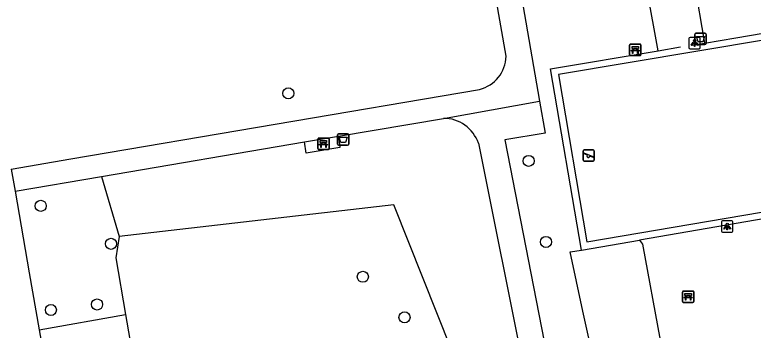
# Model space of a CAD drawing. Extents: x 162880 to 165536, y 384011 to 385179.
# Drawn here: x 164655.6 to 164720.7, y 384350.2 to 384378 of the extents above; entities that cross this region are included whole.
import ezdxf

# ---------------------------------------------------------------- set-up
doc = ezdxf.new("R2010")
doc.units = 0
for name, color, linetype in [('IMGEO_Afvalbak', 7, 'Continuous'), ('IMGEO_Bank', 7, 'Continuous'), ('IMGEO_Boom', 7, 'Continuous'), ('IMGEO_Groenvoorziening', 7, 'Continuous'), ('IMGEO_Hek', 7, 'Continuous'), ('IMGEO_Lichtpunt', 7, 'Continuous'), ('IMGEO_Loofbos', 7, 'Continuous'), ('IMGEO_Speelvoorziening', 7, 'Continuous'), ('IMGEO_Voetpad_halfverhard', 7, 'Continuous'), ('IMGEO_Voetpad_open', 7, 'Continuous')]:
    doc.layers.add(name, color=color, linetype=linetype)

msp = doc.modelspace()

# ---------------------------------------------------------------- linework, layer by layer
at = {"layer": 'IMGEO_Afvalbak'}
for p, q in [((164715.52, 384375.461), (164715.52, 384376.261)), ((164715.52, 384376.261), (164715.52, 384375.461)), ((164715.62, 384376.361), (164716.41, 384376.361)), ((164716.41, 384376.361), (164715.62, 384376.361)), ((164716.51, 384376.261), (164716.51, 384375.461)), ((164716.51, 384375.461), (164716.51, 384376.261)), ((164716.41, 384375.361), (164715.62, 384375.361)), ((164715.62, 384375.361), (164716.41, 384375.361)), ((164684.133, 384367.497), (164684.923, 384367.497)), ((164684.923, 384367.497), (164684.133, 384367.497)), ((164684.033, 384366.597), (164684.033, 384367.397)), ((164684.033, 384367.397), (164684.033, 384366.597)), ((164685.023, 384367.397), (164685.023, 384366.597)), ((164685.023, 384366.597), (164685.023, 384367.397)), ((164684.923, 384366.497), (164684.133, 384366.497)), ((164684.133, 384366.497), (164684.923, 384366.497))]:
    msp.add_line(p, q, dxfattribs=at)
for points in [[(164715.663, 384376.075), (164716.367, 384376.075), (164716.218, 384375.605), (164715.812, 384375.605), (164715.663, 384376.075)], [(164684.176, 384367.211), (164684.88, 384367.211), (164684.731, 384366.741), (164684.325, 384366.741), (164684.176, 384367.211)]]:
    msp.add_lwpolyline(points, dxfattribs=at)
for centre, start, end in [((164715.62, 384376.261), 90, 180), ((164715.62, 384376.261), 90, 180), ((164716.41, 384376.261), 0, 90), ((164716.41, 384376.261), 360, 90), ((164715.62, 384375.461), 180, 270), ((164715.62, 384375.461), 180, 270), ((164716.41, 384375.461), 270, 0), ((164716.41, 384375.461), 270, 0), ((164684.133, 384367.397), 90, 180), ((164684.133, 384367.397), 90, 180), ((164684.923, 384367.397), 0, 90), ((164684.923, 384367.397), 360, 90), ((164684.133, 384366.597), 180, 270), ((164684.133, 384366.597), 180, 270), ((164684.923, 384366.597), 270, 0), ((164684.923, 384366.597), 270, 0)]:
    msp.add_arc(centre, 0.1, start, end, dxfattribs=at)
at = {"layer": 'IMGEO_Bank'}
for p, q in [((164709.774, 384374.479), (164709.774, 384375.32)), ((164709.774, 384375.32), (164709.774, 384374.479)), ((164709.849, 384375.404), (164710.69, 384375.404)), ((164710.69, 384375.404), (164709.849, 384375.404)), ((164710.774, 384375.329), (164710.774, 384374.488)), ((164710.774, 384374.488), (164710.774, 384375.329)), ((164710.471, 384374.802), (164710.078, 384374.802)), ((164710.083, 384374.91), (164710.083, 384375.016)), ((164710.127, 384375.016), (164710.127, 384374.91)), ((164710.415, 384375.022), (164710.133, 384375.022)), ((164710.133, 384374.904), (164710.415, 384374.904)), ((164710.421, 384374.91), (164710.421, 384375.016)), ((164710.465, 384375.016), (164710.465, 384374.91)), ((164710.699, 384374.404), (164709.858, 384374.404)), ((164709.858, 384374.404), (164710.699, 384374.404)), ((164682.295, 384366.191), (164682.295, 384367.032)), ((164682.295, 384367.032), (164682.295, 384366.191)), ((164682.37, 384367.116), (164683.211, 384367.116)), ((164683.211, 384367.116), (164682.37, 384367.116)), ((164683.295, 384367.041), (164683.295, 384366.2)), ((164683.295, 384366.2), (164683.295, 384367.041)), ((164682.992, 384366.514), (164682.599, 384366.514)), ((164682.604, 384366.622), (164682.604, 384366.728)), ((164682.648, 384366.728), (164682.648, 384366.622)), ((164682.936, 384366.734), (164682.654, 384366.734)), ((164682.654, 384366.616), (164682.936, 384366.616)), ((164682.942, 384366.622), (164682.942, 384366.728)), ((164682.986, 384366.728), (164682.986, 384366.622)), ((164683.22, 384366.116), (164682.379, 384366.116)), ((164682.379, 384366.116), (164683.22, 384366.116)), ((164714.436, 384352.707), (164714.436, 384353.548)), ((164714.436, 384353.548), (164714.436, 384352.707)), ((164714.511, 384353.632), (164715.352, 384353.632)), ((164715.352, 384353.632), (164714.511, 384353.632)), ((164714.745, 384353.138), (164714.745, 384353.244)), ((164714.789, 384353.244), (164714.789, 384353.138)), ((164715.077, 384353.25), (164714.795, 384353.25)), ((164714.795, 384353.132), (164715.077, 384353.132)), ((164715.083, 384353.138), (164715.083, 384353.244)), ((164715.127, 384353.244), (164715.127, 384353.138)), ((164715.436, 384353.557), (164715.436, 384352.716)), ((164715.436, 384352.716), (164715.436, 384353.557)), ((164715.361, 384352.632), (164714.52, 384352.632)), ((164714.52, 384352.632), (164715.361, 384352.632)), ((164715.133, 384353.03), (164714.74, 384353.03))]:
    msp.add_line(p, q, dxfattribs=at)
for points in [[(164710.021, 384374.802), (164709.879, 384374.802), (164709.991, 384374.904), (164710.077, 384374.904)], [(164710.077, 384375.022), (164709.991, 384375.022), (164709.991, 384375.183), (164710.554, 384375.183), (164710.554, 384375.022), (164710.471, 384375.022)], [(164710.071, 384374.795), (164710.071, 384374.588), (164710.028, 384374.588), (164710.028, 384374.795)], [(164710.471, 384374.904), (164710.554, 384374.904), (164710.666, 384374.802), (164710.527, 384374.802)], [(164710.521, 384374.795), (164710.521, 384374.588), (164710.477, 384374.588), (164710.477, 384374.795)], [(164682.598, 384366.734), (164682.512, 384366.734), (164682.512, 384366.895), (164683.075, 384366.895), (164683.075, 384366.734), (164682.992, 384366.734)], [(164682.542, 384366.514), (164682.4, 384366.514), (164682.512, 384366.616), (164682.598, 384366.616)], [(164682.592, 384366.507), (164682.592, 384366.3), (164682.549, 384366.3), (164682.549, 384366.507)], [(164682.992, 384366.616), (164683.075, 384366.616), (164683.187, 384366.514), (164683.048, 384366.514)], [(164683.042, 384366.507), (164683.042, 384366.3), (164682.998, 384366.3), (164682.998, 384366.507)], [(164714.683, 384353.03), (164714.541, 384353.03), (164714.653, 384353.132), (164714.739, 384353.132)], [(164714.739, 384353.25), (164714.653, 384353.25), (164714.653, 384353.411), (164715.216, 384353.411), (164715.216, 384353.25), (164715.133, 384353.25)], [(164715.133, 384353.132), (164715.216, 384353.132), (164715.328, 384353.03), (164715.189, 384353.03)], [(164714.733, 384353.023), (164714.733, 384352.816), (164714.69, 384352.816), (164714.69, 384353.023)], [(164715.183, 384353.023), (164715.183, 384352.816), (164715.139, 384352.816), (164715.139, 384353.023)]]:
    msp.add_lwpolyline(points, dxfattribs=at)
for centre, radius, start, end in [((164709.852, 384375.326), 0.0779, 92.4484, 184.28452), ((164709.852, 384375.326), 0.0779, 92.4484, 184.28452), ((164710.696, 384375.326), 0.0779, 2.4484, 94.28452), ((164710.696, 384375.326), 0.0779, 2.4484, 94.28452), ((164710.021, 384374.795), 0.00671, 2.89567, 87.10433), ((164710.078, 384374.795), 0.00671, 92.89567, 177.10433), ((164710.076, 384375.015), 0.00671, 2.89567, 87.10433), ((164710.076, 384374.911), 0.00671, 272.89567, 357.10433), ((164710.133, 384375.015), 0.00671, 92.89567, 177.10433), ((164710.133, 384374.911), 0.00671, 182.89567, 267.10433), ((164710.415, 384375.015), 0.00671, 2.89567, 87.10433), ((164710.415, 384374.911), 0.00671, 272.89567, 357.10433), ((164710.472, 384375.015), 0.00671, 92.89567, 177.10433), ((164710.472, 384374.911), 0.00671, 182.89567, 267.10433), ((164710.47, 384374.795), 0.00671, 2.89567, 87.10433), ((164710.527, 384374.795), 0.00671, 92.89567, 177.10433), ((164709.852, 384374.482), 0.0779, 182.4484, 274.28452), ((164709.852, 384374.482), 0.0779, 182.4484, 274.28452), ((164710.696, 384374.482), 0.0779, 272.4484, 4.28452), ((164710.696, 384374.482), 0.0779, 272.4484, 4.28452), ((164682.373, 384367.038), 0.0779, 92.4484, 184.28452), ((164682.373, 384367.038), 0.0779, 92.4484, 184.28452), ((164683.217, 384367.038), 0.0779, 2.4484, 94.28452), ((164683.217, 384367.038), 0.0779, 2.4484, 94.28452), ((164682.373, 384366.194), 0.0779, 182.4484, 274.28452), ((164682.373, 384366.194), 0.0779, 182.4484, 274.28452), ((164682.542, 384366.507), 0.00671, 2.89567, 87.10433), ((164682.599, 384366.507), 0.00671, 92.89567, 177.10433), ((164682.597, 384366.727), 0.00671, 2.89567, 87.10433), ((164682.597, 384366.623), 0.00671, 272.89567, 357.10433), ((164682.654, 384366.727), 0.00671, 92.89567, 177.10433), ((164682.654, 384366.623), 0.00671, 182.89567, 267.10433), ((164682.936, 384366.727), 0.00671, 2.89567, 87.10433), ((164682.936, 384366.623), 0.00671, 272.89567, 357.10433), ((164682.993, 384366.727), 0.00671, 92.89567, 177.10433), ((164682.993, 384366.623), 0.00671, 182.89567, 267.10433), ((164682.991, 384366.507), 0.00671, 2.89567, 87.10433), ((164683.048, 384366.507), 0.00671, 92.89567, 177.10433), ((164683.217, 384366.194), 0.0779, 272.4484, 4.28452), ((164683.217, 384366.194), 0.0779, 272.4484, 4.28452), ((164714.514, 384353.554), 0.0779, 92.4484, 184.28452), ((164714.514, 384353.554), 0.0779, 92.4484, 184.28452), ((164714.738, 384353.243), 0.00671, 2.89567, 87.10433), ((164714.738, 384353.139), 0.00671, 272.89567, 357.10433), ((164714.795, 384353.243), 0.00671, 92.89567, 177.10433), ((164714.795, 384353.139), 0.00671, 182.89567, 267.10433), ((164715.077, 384353.243), 0.00671, 2.89567, 87.10433), ((164715.077, 384353.139), 0.00671, 272.89567, 357.10433), ((164715.134, 384353.243), 0.00671, 92.89567, 177.10433), ((164715.134, 384353.139), 0.00671, 182.89567, 267.10433), ((164715.358, 384353.554), 0.0779, 2.4484, 94.28452), ((164715.358, 384353.554), 0.0779, 2.4484, 94.28452), ((164714.514, 384352.71), 0.0779, 182.4484, 274.28452), ((164714.514, 384352.71), 0.0779, 182.4484, 274.28452), ((164714.683, 384353.023), 0.00671, 2.89567, 87.10433), ((164714.74, 384353.023), 0.00671, 92.89567, 177.10433), ((164715.132, 384353.023), 0.00671, 2.89567, 87.10433), ((164715.189, 384353.023), 0.00671, 92.89567, 177.10433), ((164715.358, 384352.71), 0.0779, 272.4484, 4.28452), ((164715.358, 384352.71), 0.0779, 272.4484, 4.28452)]:
    msp.add_arc(centre, radius, start, end, dxfattribs=at)
at = {"layer": 'IMGEO_Boom'}
for centre in [(164679.694, 384371.061), (164700.874, 384365.109), (164657.882, 384361.144), (164702.406, 384357.966), (164664.074, 384357.797), (164686.266, 384354.89), (164662.845, 384352.449), (164658.773, 384351.968), (164689.94, 384351.313)]:
    msp.add_circle(centre, 0.489, dxfattribs=at)
at = {"layer": 'IMGEO_Groenvoorziening'}
for points in [[(164663.226, 384363.734), (164664.792, 384358.449)], [(164710.659, 384358.129), (164710.909, 384357.763), (164712.463, 384349.298), (164707.027, 384345.619), (164705.665, 384351.866), (164704.529, 384357.076), (164705.531, 384357.248)]]:
    msp.add_lwpolyline(points, dxfattribs=at)
at = {"layer": 'IMGEO_Hek'}
for points in [[(164716.383, 384375.496), (164719.147, 384375.953)], [(164715.27, 384375.312), (164716.383, 384375.496)], [(164712.292, 384374.824), (164714.256, 384375.153)]]:
    msp.add_lwpolyline(points, dxfattribs=at)
at = {"layer": 'IMGEO_Lichtpunt'}
for p, q in [((164715.906, 384375.996), (164715.098, 384375.996)), ((164715.906, 384375.996), (164715.098, 384375.996)), ((164715.004, 384375.901), (164715.004, 384375.094)), ((164715.004, 384375.901), (164715.004, 384375.094)), ((164716, 384375.094), (164716, 384375.901)), ((164716, 384375.094), (164716, 384375.901)), ((164715.098, 384375), (164715.906, 384375)), ((164715.098, 384375), (164715.906, 384375)), ((164717.879, 384359.723), (164717.879, 384358.916)), ((164717.879, 384359.723), (164717.879, 384358.916)), ((164718.781, 384359.818), (164717.973, 384359.818)), ((164718.781, 384359.818), (164717.973, 384359.818)), ((164718.875, 384358.916), (164718.875, 384359.723)), ((164718.875, 384358.916), (164718.875, 384359.723)), ((164717.973, 384358.822), (164718.781, 384358.822)), ((164717.973, 384358.822), (164718.781, 384358.822))]:
    msp.add_line(p, q, dxfattribs=at)
for points in [[(164715.378, 384375.565), (164715.417, 384375.537), (164715.229, 384375.275), (164715.191, 384375.302), (164715.378, 384375.565)], [(164715.48, 384375.517), (164715.527, 384375.517), (164715.527, 384375.195), (164715.48, 384375.195), (164715.48, 384375.517)], [(164715.59, 384375.537), (164715.628, 384375.564), (164715.815, 384375.302), (164715.776, 384375.274), (164715.59, 384375.537)], [(164718.253, 384359.387), (164718.292, 384359.359), (164718.104, 384359.097), (164718.066, 384359.124), (164718.253, 384359.387)], [(164718.355, 384359.339), (164718.402, 384359.339), (164718.402, 384359.017), (164718.355, 384359.017), (164718.355, 384359.339)], [(164718.465, 384359.359), (164718.503, 384359.386), (164718.69, 384359.124), (164718.651, 384359.096), (164718.465, 384359.359)]]:
    msp.add_lwpolyline(points, dxfattribs=at)
for centre in [(164715.503, 384375.699), (164718.378, 384359.521)]:
    msp.add_circle(centre, 0.0994, dxfattribs=at)
for centre, start, end in [((164715.098, 384375.901), 90, 180), ((164715.098, 384375.901), 90, 180), ((164715.906, 384375.901), 0, 90), ((164715.906, 384375.901), 0, 90), ((164715.098, 384375.094), 180, 270), ((164715.098, 384375.094), 180, 270), ((164715.906, 384375.094), 270, 0), ((164715.906, 384375.094), 270, 360), ((164717.973, 384359.723), 90, 180), ((164717.973, 384359.723), 90, 180), ((164718.781, 384359.723), 0, 90), ((164718.781, 384359.723), 0, 90), ((164717.973, 384358.916), 180, 270), ((164717.973, 384358.916), 180, 270), ((164718.781, 384358.916), 270, 0), ((164718.781, 384358.916), 270, 360)]:
    msp.add_arc(centre, 0.0946, start, end, dxfattribs=at)
at = {"layer": 'IMGEO_Loofbos'}
for points in [[(164700.491, 384332.359), (164688.996, 384361.243), (164664.792, 384358.449)], [(164664.792, 384358.449), (164664.498, 384356.548), (164665.357, 384351.576)]]:
    msp.add_lwpolyline(points, dxfattribs=at)
at = {"layer": 'IMGEO_Speelvoorziening'}
for p, q in [((164705.668, 384365.184), (164705.668, 384365.984)), ((164705.668, 384365.984), (164705.668, 384365.184)), ((164706.051, 384365.612), (164705.712, 384365.749)), ((164705.737, 384365.809), (164706.613, 384365.456)), ((164705.768, 384366.084), (164706.558, 384366.084)), ((164706.558, 384366.084), (164705.768, 384366.084)), ((164706.589, 384365.396), (164706.249, 384365.533)), ((164706.658, 384365.984), (164706.658, 384365.184)), ((164706.658, 384365.184), (164706.658, 384365.984)), ((164706.558, 384365.084), (164705.768, 384365.084)), ((164705.768, 384365.084), (164706.558, 384365.084))]:
    msp.add_line(p, q, dxfattribs=at)
for centre, radius, start, end in [((164705.768, 384365.984), 0.1, 90, 180), ((164705.768, 384365.984), 0.1, 90, 180), ((164705.725, 384365.779), 0.0327, 68.07798, 248.07798), ((164706.13, 384365.522), 0.12, 130.99278, 5.16318), ((164706.558, 384365.984), 0.1, 0, 90), ((164706.558, 384365.984), 0.1, 360, 90), ((164705.768, 384365.184), 0.1, 180, 270), ((164705.768, 384365.184), 0.1, 180, 270), ((164706.558, 384365.184), 0.1, 270, 0), ((164706.558, 384365.184), 0.1, 270, 0), ((164706.601, 384365.426), 0.0327, 248.07798, 68.07798)]:
    msp.add_arc(centre, radius, start, end, dxfattribs=at)
at = {"layer": 'IMGEO_Voetpad_halfverhard'}
for points in [[(164701.848, 384370.388), (164702.339, 384367.557), (164698.778, 384366.967), (164704.536, 384337.414), (164704.522, 384336.644), (164704.308, 384335.904), (164702.612, 384331.542)], [(164696.449, 384366.66), (164700.513, 384346.43), (164702.116, 384338.081)]]:
    msp.add_lwpolyline(points, dxfattribs=at)
msp.add_arc((164693.391, 384365.632), 3.226, 18.58031, 90.53411, dxfattribs=at)
at = {"layer": 'IMGEO_Voetpad_open'}
for points in [[(164689.945, 384439.039), (164691.599, 384429.519), (164701.848, 384370.388)], [(164698.883, 384374.335), (164696.547, 384387.743)], [(164705.531, 384357.248), (164702.809, 384373.219), (164712.292, 384374.824), (164711.332, 384380.15), (164715.473, 384380.854), (164716.383, 384375.496), (164719.147, 384375.953), (164728.59, 384377.581), (164731.275, 384361.673), (164710.659, 384358.129)], [(164706.004, 384357.968), (164730.577, 384362.154), (164728.066, 384376.85), (164703.516, 384372.731), (164706.004, 384357.968)], [(164655.281, 384364.382), (164660.536, 384365.278), (164696.55, 384371.415)], [(164693.361, 384368.858), (164701.848, 384370.388)], [(164684.119, 384367.286), (164693.361, 384368.858)], [(164684.119, 384367.286), (164684.24, 384366.281), (164681.282, 384365.786), (164681.128, 384366.778)], [(164681.128, 384366.778), (164684.119, 384367.286)], [(164663.226, 384363.734), (164681.128, 384366.778)], [(164655.281, 384364.382), (164655.618, 384362.44)], [(164655.618, 384362.44), (164663.226, 384363.734)], [(164655.618, 384362.44), (164656.867, 384355.233), (164657.74, 384350.2)], [(164705.531, 384357.248), (164710.659, 384358.129)], [(164657.74, 384350.2), (164665.357, 384351.576)], [(164665.357, 384351.576), (164669.813, 384325.791)], [(164657.74, 384350.2), (164658.059, 384348.383)]]:
    msp.add_lwpolyline(points, dxfattribs=at)
msp.add_arc((164695.82, 384374.39), 3.064, 283.78917, 358.96303, dxfattribs=at)

doc.saveas('drawing.dxf')
